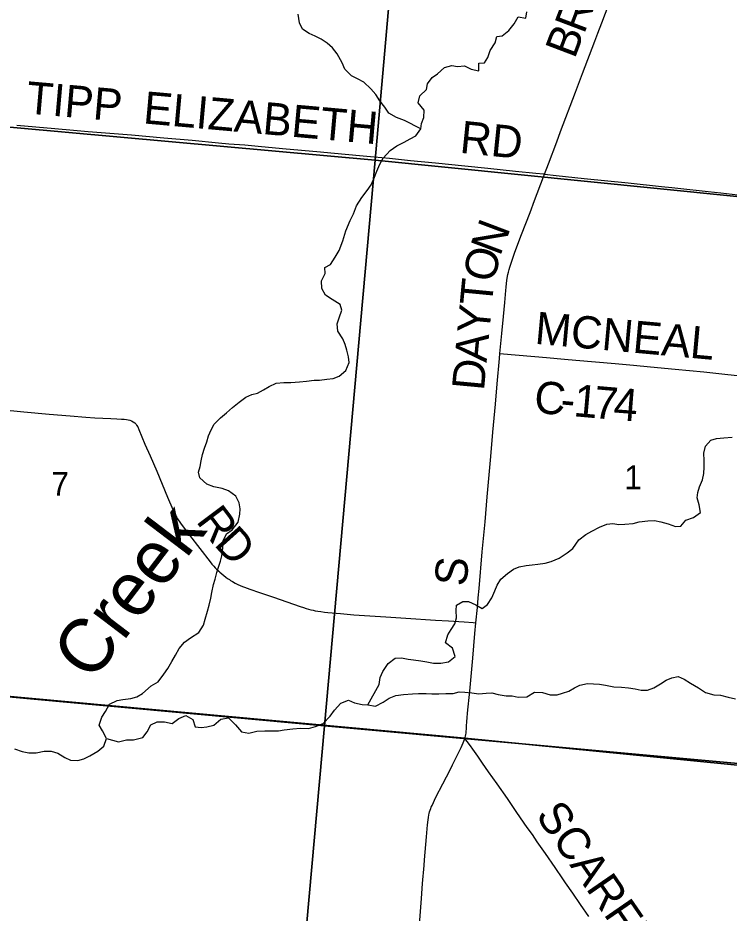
# Model space of a CAD drawing. Extents: x 0 to 1134, y 0 to 440.
# Drawn here: x 833.432 to 834.685, y 365.811 to 367.389 of the extents above; entities that cross this region are included whole.
import ezdxf

# ---------------------------------------------------------------- set-up
doc = ezdxf.new("R2010")
doc.units = 0
for name, color, linetype in [('GM_X_County_Road', 7, 'Continuous'), ('GM_X_County_Road_Text', 7, 'Continuous'), ('GM_X_Minor_River', 7, 'Continuous'), ('GM_X_Minor_River_Text', 7, 'Continuous'), ('GM_X_Section', 7, 'Continuous'), ('GM_X_Section_Text', 7, 'Continuous'), ('GM_X_Township_Road', 7, 'Continuous'), ('GM_X_Township_Road_Text', 7, 'Continuous'), ('GM_X_Unincorporated', 7, 'Continuous')]:
    doc.layers.add(name, color=color, linetype=linetype)

msp = doc.modelspace()

# ---------------------------------------------------------------- linework, layer by layer
at = {"layer": 'GM_X_County_Road'}
for points in [[(834.3598, 367.1138), (834.3666, 367.1321), (834.3813, 367.171), (834.3881, 367.1891), (834.4143, 367.2582), (834.4268, 367.2914), (834.4486, 367.3482), (834.4538, 367.3622), (834.4606, 367.3802), (834.4735, 367.4145)], [(833.4301, 367.2), (833.497, 367.1943), (833.5298, 367.1912), (833.5558, 367.1891), (833.6319, 367.1829), (833.6888, 367.1777), (833.739, 367.1734), (833.7853, 367.169), (833.8033, 367.1675), (833.8317, 367.1653), (833.8552, 367.1631), (833.8979, 367.1592), (833.9647, 367.1533), (833.9833, 367.1515), (834.0402, 367.1463), (834.0593, 367.1446), (834.0865, 367.1419), (834.1236, 367.1381), (834.1675, 367.1337), (834.2194, 367.1284), (834.2596, 367.1242), (834.3084, 367.1192), (834.3443, 367.1156), (834.3578, 367.1141), (834.3598, 367.1138)], [(834.2811, 366.7975), (834.2846, 366.8332), (834.2875, 366.8629), (834.2896, 366.8876), (834.2915, 366.9087), (834.2921, 366.9148), (834.2927, 366.921), (834.2935, 366.9262), (834.2946, 366.9338), (834.2952, 366.9368), (834.2961, 366.9411), (834.2973, 366.9456), (834.2984, 366.9501), (834.3001, 366.9553), (834.3018, 366.9607), (834.3075, 366.9764), (834.3192, 367.0072), (834.3341, 367.0461), (834.3422, 367.0676), (834.3579, 367.1088), (834.3598, 367.1138)], [(834.3598, 367.1138), (834.3801, 367.1116), (834.4295, 367.1064), (834.5073, 367.0983), (834.566, 367.0922), (834.5839, 367.0901), (834.5944, 367.089), (834.6481, 367.0833), (834.6704, 367.0808), (834.7, 367.0775)], [(834.2388, 366.3233), (834.2414, 366.3499), (834.2429, 366.3672), (834.2444, 366.3833), (834.2499, 366.4483), (834.2526, 366.4774), (834.2548, 366.5009), (834.2587, 366.5448), (834.2649, 366.616), (834.2688, 366.6593), (834.2733, 366.7082), (834.2765, 366.7441), (834.2803, 366.7887), (834.2811, 366.7975)], [(834.2811, 366.7975), (834.2872, 366.797), (834.3633, 366.7905), (834.3949, 366.7877), (834.4146, 366.7862), (834.484, 366.78), (834.5162, 366.7771), (834.5465, 366.7743), (834.5898, 366.7701), (834.6404, 366.7652), (834.6824, 366.7609), (834.7337, 366.7554)], [(834.2192, 366.1193), (834.2196, 366.1207), (834.2205, 366.1235), (834.221, 366.1262), (834.2214, 366.1285), (834.2217, 366.1316), (834.222, 366.1362), (834.2222, 366.1409), (834.2228, 366.149), (834.2234, 366.1558), (834.2241, 366.1638), (834.2279, 366.2027), (834.2332, 366.2609), (834.237, 366.3042), (834.2388, 366.3233)], [(834.1366, 365.7537), (834.1431, 365.8373), (834.1448, 365.8634), (834.1474, 365.8956), (834.1482, 365.9055), (834.1517, 365.9457), (834.1534, 365.9673), (834.1544, 365.9759), (834.155, 365.9797), (834.1559, 365.9844), (834.1565, 365.9871), (834.1572, 365.9898), (834.158, 365.9926), (834.1591, 365.9956), (834.1602, 365.9983), (834.1614, 366.0013), (834.1683, 366.0157), (834.1806, 366.0394), (834.187, 366.0514), (834.1935, 366.0641), (834.1974, 366.0725), (834.1988, 366.0753), (834.2029, 366.0836), (834.2128, 366.1036), (834.2164, 366.1116), (834.2175, 366.1144), (834.2187, 366.1174), (834.2192, 366.1193)], [(834.4378, 365.8054), (834.4233, 365.8264), (834.4096, 365.8463), (834.3968, 365.8646), (834.3895, 365.8754), (834.3807, 365.8882), (834.3783, 365.8918), (834.3614, 365.9164), (834.3468, 365.9373), (834.3382, 365.9497), (834.329, 365.9626), (834.311, 365.9887), (834.3017, 366.0026), (834.2942, 366.0132), (834.276, 366.0391), (834.2685, 366.0496), (834.2609, 366.0603), (834.2501, 366.0755), (834.2419, 366.088), (834.2334, 366.1001), (834.2293, 366.1062), (834.2234, 366.1139), (834.2192, 366.1193)]]:
    msp.add_lwpolyline(points, dxfattribs=at)
at = {"layer": 'GM_X_Minor_River'}
for points in [[(834.1415, 367.1939), (834.113, 367.2082), (834.0987, 367.2139), (834.0855, 367.221), (834.0785, 367.2318), (834.0697, 367.2431), (834.0623, 367.2543), (834.0538, 367.264), (834.0412, 367.2757), (834.0303, 367.282), (834.0198, 367.2872), (834.0079, 367.2989), (834.0032, 367.31), (833.9941, 367.3258), (833.9863, 367.3366), (833.9766, 367.3448), (833.9662, 367.3519), (833.9556, 367.3567), (833.9447, 367.3616), (833.9331, 367.3694), (833.9281, 367.3806), (833.9257, 367.3955)], [(834.1415, 367.1939), (834.1429, 367.2033), (834.1469, 367.2135), (834.1473, 367.2264), (834.1369, 367.2396), (834.1399, 367.2521), (834.1519, 367.2632), (834.1533, 367.2727), (834.1616, 367.2839), (834.1712, 367.2905), (834.1833, 367.3016), (834.1963, 367.3051), (834.2062, 367.3037), (834.2187, 367.3046), (834.2307, 367.2986), (834.244, 367.2956), (834.2439, 367.3093), (834.2538, 367.3098), (834.2598, 367.3196), (834.2639, 367.332), (834.2726, 367.3455), (834.2755, 367.3565), (834.285, 367.3574), (834.297, 367.367), (834.3064, 367.3789), (834.3132, 367.391), (834.3265, 367.3887), (834.3286, 367.3997)], [(833.6786, 366.2188), (833.6888, 366.2326), (833.6959, 366.2427), (833.703, 366.2551), (833.7094, 366.266), (833.7161, 366.278), (833.7252, 366.2892), (833.736, 366.2966), (833.7503, 366.3061), (833.7586, 366.3192), (833.7619, 366.3294), (833.766, 366.3434), (833.7689, 366.3544), (833.7719, 366.3665), (833.7736, 366.3763), (833.7766, 366.3903), (833.7791, 366.4001), (833.7821, 366.4115), (833.785, 366.4213), (833.7886, 366.4315), (833.7912, 366.4413), (833.7926, 366.4549), (833.7933, 366.4675), (833.7993, 366.4799), (833.809, 366.4869), (833.8196, 366.5007), (833.8229, 366.5143), (833.8232, 366.5242), (833.8215, 366.5345), (833.8157, 366.5464), (833.803, 366.5558), (833.7917, 366.5599), (833.7769, 366.5629), (833.7645, 366.5674), (833.7522, 366.5787), (833.7502, 366.5886), (833.7527, 366.5985), (833.7548, 366.6083), (833.757, 366.6196), (833.7603, 366.631), (833.7644, 366.6423), (833.7677, 366.6525), (833.7725, 366.6634), (833.7777, 366.6732), (833.7886, 366.6843), (833.7991, 366.6932), (833.8099, 366.7024), (833.8216, 366.7117), (833.8336, 366.7209), (833.844, 366.7252), (833.8539, 366.7276), (833.8647, 366.7335), (833.8743, 366.7393), (833.887, 366.7455), (833.9004, 366.7467), (833.9129, 366.7468), (833.9282, 366.748), (833.9404, 366.7492), (833.9537, 366.7508), (833.9632, 366.7509), (833.9762, 366.7522), (833.9873, 366.7538), (833.9976, 366.7577), (834.0097, 366.7677), (834.0153, 366.7817), (834.014, 366.792), (834.0113, 366.8034), (834.0081, 366.8134), (834.0041, 366.8234), (833.9953, 366.8372), (833.9945, 366.8498), (833.9978, 366.8604), (834.0027, 366.8743), (833.9995, 366.8839), (833.9856, 366.893), (833.9737, 366.9005), (833.9671, 366.912), (833.9667, 366.9257), (833.9734, 366.9385), (833.9725, 366.9492), (833.9826, 366.9546), (833.9908, 366.9674), (833.998, 366.979), (834.0045, 366.9963), (834.0095, 367.0141), (834.0171, 367.0322), (834.0231, 367.0438), (834.0284, 367.0581), (834.0375, 367.0724), (834.0469, 367.0851), (834.0544, 367.0951), (834.06, 367.1083), (834.0644, 367.1189), (834.0693, 367.1313), (834.0756, 367.1422), (834.0878, 367.1556), (834.0997, 367.1637), (834.1121, 367.1702), (834.1232, 367.176), (834.1329, 367.1815), (834.1415, 367.1939)], [(834.0484, 366.1783), (834.0683, 366.2143), (834.0701, 366.2268), (834.0746, 366.2374), (834.0844, 366.2512), (834.0964, 366.2608), (834.1079, 366.2613), (834.1192, 366.2588), (834.1287, 366.2578), (834.1416, 366.256), (834.1522, 366.2542), (834.1643, 366.252), (834.1769, 366.2521), (834.1902, 366.2544), (834.2022, 366.2637), (834.1973, 366.2782), (834.1853, 366.2876), (834.1895, 366.3016), (834.1954, 366.3114), (834.2017, 366.3211), (834.2046, 366.3317), (834.2042, 366.3446), (834.2048, 366.3541), (834.2156, 366.3607), (834.2259, 366.3608), (834.2387, 366.3548), (834.2495, 366.3485), (834.2592, 366.3551), (834.2671, 366.3671), (834.272, 366.3795), (834.2764, 366.3893), (834.2827, 366.3998), (834.2944, 366.4102), (834.3052, 366.4176), (834.3148, 366.4219), (834.3274, 366.4243), (834.3381, 366.4252), (834.348, 366.4264), (834.3606, 366.4284), (834.3713, 366.4309), (834.3855, 366.437), (834.3998, 366.4462), (834.4095, 366.4539), (834.4202, 366.4693), (834.4326, 366.4789), (834.4433, 366.4843), (834.4568, 366.4916), (834.4695, 366.497), (834.4798, 366.4979), (834.4908, 366.4965), (834.5011, 366.4967), (834.5159, 366.4982), (834.5266, 366.501), (834.5419, 366.503), (834.5537, 366.5034), (834.5647, 366.5013), (834.5775, 366.4976), (834.5903, 366.4927), (834.5999, 366.4936), (834.6089, 366.5037), (834.6223, 366.5087), (834.6343, 366.5176), (834.6323, 366.5309), (834.6284, 366.5432), (834.6298, 366.553), (834.6327, 366.5628), (834.6383, 366.5753), (834.6401, 366.5862), (834.6412, 366.5976), (834.6407, 366.609), (834.6406, 366.6223), (834.6436, 366.6344), (834.6529, 366.6449), (834.6625, 366.6481), (834.6758, 366.6489), (834.6903, 366.6501)], [(833.4255, 366.1007), (833.4395, 366.0962), (833.4508, 366.0941), (833.4641, 366.0941), (833.4779, 366.0968), (833.4901, 366.0969), (833.5022, 366.0936), (833.5145, 366.0854), (833.5247, 366.0809), (833.5376, 366.0803), (833.5479, 366.0834), (833.5583, 366.0885), (833.5726, 366.0966), (833.5831, 366.1054), (833.5876, 366.119), (833.5807, 366.1325), (833.5752, 366.1425), (833.5797, 366.1568), (833.5861, 366.167), (833.5932, 366.1797), (833.6067, 366.1863), (833.6166, 366.1879), (833.6307, 366.1895), (833.6411, 366.1927), (833.6515, 366.1985), (833.6666, 366.2119), (833.6786, 366.2188)], [(833.5876, 366.119), (833.6087, 366.1132), (833.6233, 366.1171), (833.6355, 366.1168), (833.6519, 366.1209), (833.6597, 366.1307), (833.6658, 366.1434), (833.6769, 366.1485), (833.6898, 366.1486), (833.7035, 366.1456), (833.7155, 366.1545), (833.7278, 366.1599), (833.7401, 366.1524), (833.744, 366.1397), (833.7546, 366.1387), (833.7646, 366.1396), (833.7768, 366.1428), (833.7896, 366.1531), (833.8026, 366.1558), (833.8152, 366.143), (833.8256, 366.131), (833.8385, 366.1284), (833.8526, 366.1319), (833.8667, 366.1327), (833.877, 366.1324), (833.891, 366.1329), (833.901, 366.1342), (833.9159, 366.1365), (833.9299, 366.1373), (833.944, 366.137), (833.9563, 366.1401), (833.9697, 366.1459), (833.9818, 366.1585), (833.9897, 366.1694), (834.0006, 366.1817), (834.0144, 366.187), (834.0246, 366.1822), (834.0386, 366.1793), (834.0484, 366.1783), (834.0621, 366.1761), (834.0756, 366.1833), (834.086, 366.1903), (834.0979, 366.195), (834.1109, 366.197), (834.1269, 366.1981), (834.1375, 366.1983), (834.1509, 366.1987), (834.1611, 366.1981), (834.1737, 366.1978), (834.1855, 366.1983), (834.1988, 366.1987), (834.2091, 366.2012), (834.2194, 366.2009), (834.2315, 366.1995), (834.244, 366.1981), (834.257, 366.1993), (834.2669, 366.1998), (834.2779, 366.1969), (834.2919, 366.1943), (834.3029, 366.1941), (834.3135, 366.1919), (834.3283, 366.1927), (834.3419, 366.2008), (834.3559, 366.2004), (834.3699, 366.1959), (834.3817, 366.196), (834.3916, 366.1988), (834.4024, 366.2028), (834.4124, 366.2083), (834.422, 366.213), (834.4354, 366.2161), (834.446, 366.2158), (834.4563, 366.2149), (834.4673, 366.2131), (834.4817, 366.2101), (834.4953, 366.2094), (834.5079, 366.2083), (834.5192, 366.2066), (834.5298, 366.2044), (834.5412, 366.2042), (834.552, 366.2085), (834.5643, 366.2158), (834.574, 366.2217), (834.584, 366.226), (834.5954, 366.2284), (834.606, 366.2236), (834.6168, 366.2165), (834.6307, 366.2082), (834.6435, 366.2003), (834.6578, 366.1962), (834.6696, 366.1955), (834.6832, 366.1918), (834.6961, 366.1888)]]:
    msp.add_lwpolyline(points, dxfattribs=at)
at = {"layer": 'GM_X_Section'}
for points in [[(834.1477, 368.1194), (834.061, 367.1386), (833.0658, 367.2285), (833.1527, 368.2181)], [(834.1477, 368.1194), (835.1466, 368.0316), (835.065, 367.0776), (835.0611, 367.0382), (834.061, 367.1386)], [(833.0658, 367.2285), (834.061, 367.1386), (833.9717, 366.1415), (832.9675, 366.2339)], [(834.061, 367.1386), (835.0611, 367.0382), (834.973, 366.0689), (834.9714, 366.0503), (833.9717, 366.1415)], [(833.9717, 366.1415), (833.8824, 365.141), (832.8734, 365.2403), (832.9675, 366.2339)], [(834.9714, 366.0503), (834.8859, 365.072), (834.8832, 365.0423), (833.8824, 365.141), (833.9717, 366.1415)]]:
    msp.add_lwpolyline(points, close=True, dxfattribs=at)
at = {"layer": 'GM_X_Township_Road'}
msp.add_lwpolyline([(833.3998, 366.6991), (833.442, 366.6951), (833.487, 366.691), (833.5241, 366.6878), (833.5514, 366.6856), (833.5675, 366.6844), (833.5953, 366.683), (833.6062, 366.6824), (833.6144, 366.6821), (833.6188, 366.6818), (833.6231, 366.6813), (833.6262, 366.6808), (833.6287, 366.6803), (833.6317, 366.6793), (833.6351, 366.6774), (833.6377, 366.6754), (833.6394, 366.6736), (833.6409, 366.6716), (833.6428, 366.6684), (833.6449, 366.6636), (833.6552, 366.6382), (833.6646, 366.6172), (833.6763, 366.5901), (833.6951, 366.5446), (833.7048, 366.5226), (833.7067, 366.5186), (833.7087, 366.5142), (833.7102, 366.5115), (833.7116, 366.5088), (833.713, 366.5066), (833.7143, 366.5046), (833.717, 366.5007), (833.7196, 366.497), (833.734, 366.4776), (833.7704, 366.4303), (833.7737, 366.4265), (833.7767, 366.4228), (833.7794, 366.42), (833.7819, 366.4175), (833.7855, 366.4141), (833.7878, 366.4121), (833.7913, 366.4092), (833.7944, 366.4065), (833.7984, 366.4035), (833.8013, 366.4013), (833.8043, 366.3993), (833.8065, 366.3979), (833.8098, 366.3956), (833.8145, 366.3931), (833.8192, 366.3907), (833.8233, 366.3887), (833.8272, 366.3871), (833.8308, 366.3858), (833.8407, 366.3821), (833.8576, 366.3766), (833.8819, 366.3682), (833.929, 366.352), (833.935, 366.3501), (833.9396, 366.3485), (833.9438, 366.3473), (833.9479, 366.3462), (833.9521, 366.3452), (833.9558, 366.3444), (833.9604, 366.3436), (833.9655, 366.3428), (833.9722, 366.342), (833.9778, 366.3413), (833.9999, 366.3394), (834.0235, 366.3374), (834.0798, 366.3336), (834.1151, 366.3312), (834.1678, 366.3278), (834.1906, 366.3268), (834.2178, 366.3249), (834.2339, 366.3237), (834.2388, 366.3233)], dxfattribs=at)
at = {"layer": 'GM_X_Unincorporated'}
for points in [[(832.7638, 369.3181), (832.7638, 366.2539), (832.7652, 366.2538), (832.8115, 366.2493), (832.8226, 366.2483), (832.8529, 366.2459), (832.8628, 366.2451), (832.8758, 366.244), (832.8863, 366.2428), (832.895, 366.2418), (832.9249, 366.2387), (832.939, 366.2373), (832.9567, 366.2355), (832.9643, 366.2348), (832.9715, 366.234), (832.9757, 366.2336), (834.219, 366.1198), (834.973, 366.0452), (835.0373, 366.7416), (835.0377, 366.7503), (835.0626, 367.0305), (835.1229, 367.735)], [(834.8862, 365.0705), (834.973, 366.0452), (834.219, 366.1198), (832.9757, 366.2336), (832.9715, 366.234), (832.9643, 366.2348), (832.9567, 366.2355), (832.939, 366.2373), (832.9249, 366.2387), (832.895, 366.2418), (832.8863, 366.2428), (832.8758, 366.244), (832.8628, 366.2451), (832.8529, 366.2459), (832.8226, 366.2483), (832.8115, 366.2493), (832.7652, 366.2538), (832.7638, 366.2539), (832.7638, 360.1912)]]:
    msp.add_lwpolyline(points, dxfattribs=at)

# ---------------------------------------------------------------- texts
at = {"layer": 'GM_X_County_Road_Text'}
for s, height, rotation, p in [('R', 0.0568, 69.1836, (834.4292, 367.3592)), ('B', 0.0568, 69.1836, (834.4126, 367.3156)), ('TIPP', 0.05682, 355.0442, (833.4449, 367.2209)), ('ELIZABETH', 0.05682, 354.8843, (833.6513, 367.2034)), ('RD', 0.05682, 354.1507, (834.209, 367.1516)), ('N', 0.0568, 69.3838, (834.2812, 366.9676)), ('O', 0.0568, 76.971, (834.2705, 366.9208)), ('T', 0.0568, 84.5363, (834.2668, 366.8804)), ('Y', 0.0568, 84.6726, (834.2622, 366.8307)), ('MCNEAL', 0.05682, 354.8203, (834.3413, 366.815)), ('A', 0.0568, 84.6703, (834.2575, 366.7809)), ('D', 0.0568, 84.674, (834.2529, 366.7311)), ('C', 0.0568, 354.8801, (834.3398, 366.6935)), ('1', 0.0568, 354.9212, (834.4095, 366.6873)), ('7', 0.0568, 355.0523, (834.4446, 366.6842)), ('4', 0.0568, 355.5394, (834.4799, 366.6811)), ('-', 0.0568, 354.8858, (834.3863, 366.6894)), ('S', 0.0568, 85.0331, (834.2221, 366.3863)), ('SCARFF', 0.05682, 304.6011, (834.3428, 365.9836))]:
    msp.add_text(s, height=height, rotation=rotation, dxfattribs=at).set_placement(p)
at = {"layer": 'GM_X_Minor_River_Text'}
msp.add_text('Creek', height=0.09466, rotation=52.713, dxfattribs=at).set_placement((833.5618, 366.2165))
at = {"layer": 'GM_X_Section_Text'}
for s, p in [('1', (834.5002, 366.5586)), ('7', (833.4906, 366.547))]:
    msp.add_text(s, height=0.0419, rotation=0, dxfattribs=at).set_placement(p)
at = {"layer": 'GM_X_Township_Road_Text'}
for s, rotation, p in [('R', 307.0065, (833.7444, 366.502)), ('D', 311.9686, (833.7759, 366.4607))]:
    msp.add_text(s, height=0.0568, rotation=rotation, dxfattribs=at).set_placement(p)

doc.saveas('drawing.dxf')
